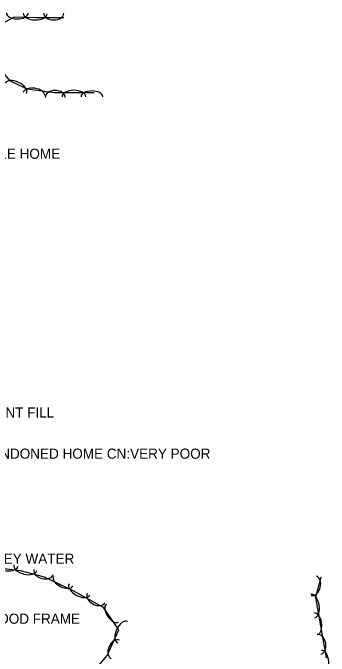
# Model space of a CAD drawing. Extents: x 954793 to 988390, y 1867850 to 1924428.
# Drawn here: x 964982.9 to 965139.5, y 1899937.2 to 1900255 of the extents above; entities that cross this region are included whole.
import ezdxf

# ---------------------------------------------------------------- set-up
doc = ezdxf.new("R2010")
doc.units = 0
for name, color, linetype in [('S_SIDE_DRAIN_ANNOT', 7, 'Continuous'), ('S_SURVEY_TEXT_ANNOT', 7, 'Continuous'), ('S_TREE', 7, 'Continuous'), ('S_UTILITY_POLE_ANNOT', 7, 'Continuous')]:
    doc.layers.add(name, color=color, linetype=linetype)

msp = doc.modelspace()

# ---------------------------------------------------------------- linework, layer by layer
at = {"layer": 'S_TREE'}
for points in [[(965008.14, 1900252.49), (964994.74, 1900252.59), (964983.64, 1900252.82), (964974.18, 1900247.97), (964969.65, 1900241.37), (964972.23, 1900232.35), (964981.35, 1900221.52), (964989.87, 1900217.52), (965003.5, 1900215.65), (965015.41, 1900215.66), (965023.26, 1900215.68)], [(965020.57, 1899926.59), (965029.68, 1899937.54), (965035.41, 1899950.17), (965027.73, 1899961.27), (965012.71, 1899969.5), (964998.61, 1899976.28), (964986.67, 1899979.34), (964974.4, 1899980.76), (964966.88, 1899980.41), (964953.14, 1899975.46), (964946.52, 1899964.06), (964939.56, 1899956.63), (964933.04, 1899953.36), (964930.32, 1899953.04), (964919.48, 1899955.88), (964912.12, 1899967.04), (964880.56, 1900055.29)], [(965135.36, 1899976.18), (965132.76, 1899966.26), (965135.69, 1899949.33), (965138.04, 1899936.36)]]:
    msp.add_lwpolyline(points, dxfattribs=at)
for centre, major_axis, ratio in [((964985.11, 1900254.91), (5.35, -0.11), 0.540699), ((964993.97, 1900254.73), (5.87, -0.12), 0.55008), ((965003.2, 1900254.91), (4.96, -0.04), 0.685311), ((964984.43, 1900217.73), (-5.31, 2.49), 0.55008), ((964993.4, 1900214.9), (-5.3, 0.73), 0.540699), ((965003.91, 1900213.27), (-4.96, 0), 0.685311), ((965013.17, 1900213.54), (-5.87, -0.01), 0.55008), ((965022.04, 1900213.55), (-5.35, -0.01), 0.540699), ((964980.09, 1899982.24), (5.31, -0.62), 0.540699), ((964989.13, 1899980.9), (5.69, -1.45), 0.55008), ((964998.16, 1899978.85), (4.8, -1.23), 0.685311), ((965007.85, 1899974.19), (4.82, -2.32), 0.540699), ((965131.79, 1899971.99), (1.26, 4.79), 0.685311), ((965015.88, 1899970.18), (5.15, -2.82), 0.55008), ((965024.13, 1899965.96), (4.35, -2.38), 0.685311), ((965131.34, 1899961.99), (-1, 5.78), 0.55008), ((965032.26, 1899958.46), (3.04, -4.4), 0.540699), ((965132.86, 1899953.26), (-0.91, 5.27), 0.540699), ((965037.24, 1899949.06), (-2.43, -5.34), 0.55008), ((965033.65, 1899940.52), (-2.05, -4.51), 0.685311), ((965134.41, 1899943.05), (-0.88, 4.88), 0.685311), ((965136.05, 1899934.21), (-0.35, 5.86), 0.55008)]:
    msp.add_ellipse(centre, major_axis=major_axis, ratio=ratio, start_param=3.141593, end_param=6.283185, dxfattribs=at)

# ---------------------------------------------------------------- texts
at = {"layer": 'S_SIDE_DRAIN_ANNOT'}
msp.add_text('DI:24" TY:CMP CN:0 PERCENT FILL', height=5, dxfattribs=at).set_placement((964891.81, 1900055.06))
at = {"layer": 'S_SURVEY_TEXT_ANNOT'}
for s, p in [('SINGLE WIDE MOBILE HOME', (964913.47, 1900182.92)), ('ABANDONED HOME CN:VERY POOR', (964963.32, 1900034.75)), ('GRAVEL DW TO ONE STORY WOOD FRAME', (964875.04, 1899953.2))]:
    msp.add_text(s, height=5, dxfattribs=at).set_placement(p)
at = {"layer": 'S_UTILITY_POLE_ANNOT'}
msp.add_text('KIMZEY WATER', height=5, dxfattribs=at).set_placement((964962.45, 1899982.86))

doc.saveas('drawing.dxf')
